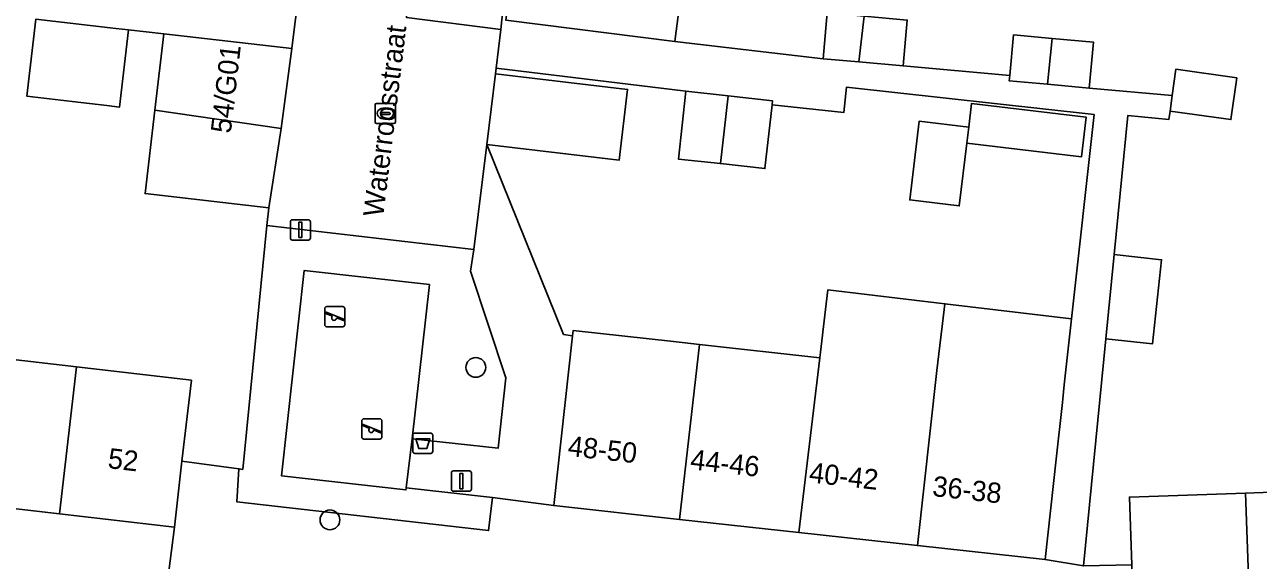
# Model space of a CAD drawing. Extents: x 162250 to 162661, y 380743 to 381606.
# Drawn here: x 162380.5 to 162441.5, y 380904.4 to 380930.9 of the extents above; entities that cross this region are included whole.
import ezdxf

# ---------------------------------------------------------------- set-up
doc = ezdxf.new("R2010")
doc.units = 0
for name, color, linetype in [('IMGEO_Afvalbak', 7, 'Continuous'), ('IMGEO_Boom', 7, 'Continuous'), ('IMGEO_Erf', 7, 'Continuous'), ('IMGEO_Groenvoorziening', 7, 'Continuous'), ('IMGEO_Haag', 7, 'Continuous'), ('IMGEO_Kolk', 7, 'Continuous'), ('IMGEO_Lichtmast', 7, 'Continuous'), ('IMGEO_Muur', 7, 'Continuous'), ('IMGEO_Openbare_ruimte_label', 7, 'Continuous'), ('IMGEO_Pand', 7, 'Continuous'), ('IMGEO_Pand_nummerreeks', 7, 'Continuous'), ('IMGEO_Parkeervlak_open', 7, 'Continuous'), ('IMGEO_Rijbaan_lokaal_open', 7, 'Continuous'), ('IMGEO_Speelvoorziening', 7, 'Continuous'), ('IMGEO_Terreindeel_zand', 7, 'Continuous'), ('IMGEO_Voetpad_open', 7, 'Continuous')]:
    doc.layers.add(name, color=color, linetype=linetype)

msp = doc.modelspace()

# ---------------------------------------------------------------- linework, layer by layer
at = {"layer": 'IMGEO_Afvalbak'}
for p, q in [((162399.776, 380910.714), (162400.566, 380910.714)), ((162400.566, 380910.714), (162399.776, 380910.714)), ((162399.676, 380909.814), (162399.676, 380910.614)), ((162399.676, 380910.614), (162399.676, 380909.814)), ((162400.666, 380910.614), (162400.666, 380909.814)), ((162400.666, 380909.814), (162400.666, 380910.614)), ((162400.566, 380909.714), (162399.776, 380909.714)), ((162399.776, 380909.714), (162400.566, 380909.714))]:
    msp.add_line(p, q, dxfattribs=at)
msp.add_lwpolyline([(162399.819, 380910.428), (162400.523, 380910.428), (162400.374, 380909.958), (162399.968, 380909.958), (162399.819, 380910.428)], dxfattribs=at)
for centre, start, end in [((162399.776, 380910.614), 90, 180), ((162399.776, 380910.614), 90, 180), ((162400.566, 380910.614), 0, 90), ((162400.566, 380910.614), 360, 90), ((162399.776, 380909.814), 180, 270), ((162399.776, 380909.814), 180, 270), ((162400.566, 380909.814), 270, 0), ((162400.566, 380909.814), 270, 0)]:
    msp.add_arc(centre, 0.1, start, end, dxfattribs=at)
at = {"layer": 'IMGEO_Boom'}
for centre in [(162402.793, 380913.965), (162395.581, 380906.422)]:
    msp.add_circle(centre, 0.489, dxfattribs=at)
at = {"layer": 'IMGEO_Erf'}
for points in [[(162412.997, 380932.918), (162412.639, 380930.091), (162419.968, 380929.238), (162420.172, 380931.509)], [(162377.487, 380914.637), (162383.048, 380913.992), (162383.762, 380913.91), (162388.728, 380913.334), (162388.264, 380909.325), (162391.079, 380908.948), (162391.269, 380908.923), (162392.465, 380920.986), (162392.552, 380921.858), (162386.44, 380922.572), (162386.923, 380926.699), (162387.365, 380930.48), (162385.623, 380930.668), (162385.179, 380926.849), (162384.55, 380926.922), (162382.83, 380927.122), (162380.598, 380927.382), (162381.042, 380931.201)], [(162424.129, 380931.154), (162423.925, 380928.883), (162429.192, 380928.41), (162429.372, 380930.417), (162431.292, 380930.245), (162433.329, 380930.062), (162433.125, 380927.791), (162437.23, 380927.423), (162437.411, 380928.719), (162440.422, 380928.299), (162440.134, 380926.23), (162437.122, 380926.65), (162437.064, 380926.236), (162435.037, 380926.435), (162434.36, 380919.549), (162436.701, 380919.296), (162436.25, 380915.129), (162433.95, 380915.378), (162432.846, 380904.146), (162435.233, 380904.199), (162435.113, 380907.548), (162440.858, 380907.752), (162446.482, 380907.953)]]:
    msp.add_lwpolyline(points, dxfattribs=at)
for points in [[(162433.364, 380926.478), (162421.122, 380927.829), (162420.984, 380926.575), (162417.439, 380926.965), (162417.092, 380923.808), (162414.891, 380924.05), (162412.813, 380924.278), (162413.181, 380927.63), (162403.792, 380928.77), (162403.759, 380928.497), (162410.295, 380927.721), (162409.879, 380924.221), (162403.344, 380924.995), (162407.129, 380915.597), (162407.575, 380915.525), (162407.604, 380915.79), (162412.574, 380915.242), (162413.861, 380915.1), (162419.805, 380914.445), (162420.09, 380916.828), (162420.207, 380917.806), (162425.988, 380917.114), (162432.251, 380916.365)], [(162427.165, 380925.853), (162427.306, 380927.026), (162432.975, 380926.347), (162432.74, 380924.381), (162427.07, 380925.061), (162426.699, 380921.959), (162424.247, 380922.252), (162424.713, 380926.147)], [(162359.955, 380909.304), (162354.393, 380909.948), (162348.831, 380910.593), (162343.269, 380911.238), (162337.707, 380911.883), (162332.144, 380912.528), (162326.582, 380913.172), (162321.02, 380913.817), (162315.458, 380914.462), (162309.896, 380915.106), (162304.215, 380915.765), (162303.756, 380911.805), (162387.38, 380902.085), (162387.886, 380906.066), (162382.204, 380906.725), (162376.642, 380907.369), (162371.079, 380908.014), (162365.517, 380908.659)]]:
    msp.add_lwpolyline(points, close=True, dxfattribs=at)
at = {"layer": 'IMGEO_Groenvoorziening'}
msp.add_lwpolyline([(162392.465, 380920.986), (162391.269, 380908.923), (162391.079, 380908.948), (162390.97, 380907.322), (162403.427, 380905.895), (162403.615, 380907.534), (162399.353, 380908.016), (162399.34, 380907.907), (162393.177, 380908.609), (162394.299, 380918.756), (162400.502, 380918.069), (162399.645, 380910.429), (162403.901, 380909.972), (162404.275, 380913.449), (162402.527, 380918.737), (162402.7, 380919.808)], close=True, dxfattribs=at)
at = {"layer": 'IMGEO_Haag'}
msp.add_lwpolyline([(162392.465, 380920.986), (162391.269, 380908.923), (162391.079, 380908.948), (162390.97, 380907.322), (162403.427, 380905.895), (162403.615, 380907.534), (162399.353, 380908.016), (162399.34, 380907.907), (162393.177, 380908.609), (162394.299, 380918.756), (162400.502, 380918.069), (162399.645, 380910.429), (162403.901, 380909.972), (162404.275, 380913.449), (162402.527, 380918.737), (162402.7, 380919.808)], close=True, dxfattribs=at)
at = {"layer": 'IMGEO_Kolk'}
for p, q in [((162397.815, 380926.106), (162397.815, 380926.958)), ((162397.89, 380927.032), (162398.742, 380927.032)), ((162398.117, 380926.575), (162398.515, 380926.575)), ((162398.303, 380926.812), (162398.328, 380926.812)), ((162398.816, 380926.958), (162398.816, 380926.106)), ((162398.742, 380926.032), (162397.89, 380926.032)), ((162398.074, 380926.526), (162398.074, 380926.538)), ((162398.512, 380926.489), (162398.114, 380926.489)), ((162398.326, 380926.252), (162398.301, 380926.252)), ((162398.558, 380926.538), (162398.558, 380926.526))]:
    msp.add_line(p, q, dxfattribs=at)
for points in [[(162397.815, 380926.106), (162397.815, 380926.958)], [(162397.89, 380927.032), (162398.742, 380927.032)], [(162398.816, 380926.958), (162398.816, 380926.106)], [(162398.742, 380926.032), (162397.89, 380926.032)]]:
    msp.add_lwpolyline(points, dxfattribs=at)
for centre, radius, start, end in [((162397.892, 380926.956), 0.0765, 91.55205, 178.44795), ((162397.892, 380926.956), 0.0765, 91.55205, 178.44795), ((162398.114, 380926.535), 0.0403, 85.87752, 175.75265), ((162398.519, 380926.537), 0.0386, 1.73085, 96.63898), ((162398.74, 380926.956), 0.0765, 1.55205, 88.44795), ((162398.74, 380926.956), 0.0765, 1.55205, 88.44795), ((162397.892, 380926.108), 0.0765, 181.55205, 268.44795), ((162397.892, 380926.108), 0.0765, 181.55205, 268.44795), ((162398.111, 380926.525), 0.0366, 178.93798, 274.71019), ((162398.515, 380926.532), 0.043, 264.86636, 352.45326), ((162398.74, 380926.108), 0.0765, 271.55205, 358.44795), ((162398.74, 380926.108), 0.0765, 271.55205, 358.44795)]:
    msp.add_arc(centre, radius, start, end, dxfattribs=at)
for centre, major_axis, ratio, start_param, end_param in [((162398.302, 380926.532), (-0.387, 0.002), 0.722429, 4.712389, 7.853982), ((162398.327, 380926.532), (-0.39, 0.002), 0.717154, 1.570796, 4.712389)]:
    msp.add_ellipse(centre, major_axis=major_axis, ratio=ratio, start_param=start_param, end_param=end_param, dxfattribs=at)
at = {"layer": 'IMGEO_Lichtmast'}
for p, q in [((162393.624, 380920.371), (162393.624, 380921.171)), ((162393.624, 380921.171), (162393.624, 380920.371)), ((162393.724, 380921.271), (162394.514, 380921.271)), ((162394.514, 380921.271), (162393.724, 380921.271)), ((162394.614, 380921.171), (162394.614, 380920.371)), ((162394.614, 380920.371), (162394.614, 380921.171)), ((162394.514, 380920.271), (162393.724, 380920.271)), ((162393.724, 380920.271), (162394.514, 380920.271)), ((162401.586, 380907.941), (162401.586, 380908.741)), ((162401.586, 380908.741), (162401.586, 380907.941)), ((162401.686, 380908.841), (162402.476, 380908.841)), ((162402.476, 380908.841), (162401.686, 380908.841)), ((162402.576, 380908.741), (162402.576, 380907.941)), ((162402.576, 380907.941), (162402.576, 380908.741)), ((162402.476, 380907.841), (162401.686, 380907.841)), ((162401.686, 380907.841), (162402.476, 380907.841))]:
    msp.add_line(p, q, dxfattribs=at)
for points in [[(162394.044, 380921.146), (162394.194, 380921.146), (162394.194, 380920.396), (162394.044, 380920.396), (162394.044, 380921.146)], [(162402.006, 380908.716), (162402.156, 380908.716), (162402.156, 380907.966), (162402.006, 380907.966), (162402.006, 380908.716)]]:
    msp.add_lwpolyline(points, dxfattribs=at)
for centre, start, end in [((162393.724, 380921.171), 90, 180), ((162393.724, 380921.171), 90, 180), ((162394.514, 380921.171), 0, 90), ((162394.514, 380921.171), 360, 90), ((162393.724, 380920.371), 180, 270), ((162393.724, 380920.371), 180, 270), ((162394.514, 380920.371), 270, 0), ((162394.514, 380920.371), 270, 0), ((162401.686, 380908.741), 90, 180), ((162401.686, 380908.741), 90, 180), ((162402.476, 380908.741), 0, 90), ((162402.476, 380908.741), 360, 90), ((162401.686, 380907.941), 180, 270), ((162401.686, 380907.941), 180, 270), ((162402.476, 380907.941), 270, 0), ((162402.476, 380907.941), 270, 0)]:
    msp.add_arc(centre, 0.1, start, end, dxfattribs=at)
at = {"layer": 'IMGEO_Muur'}
for points in [[(162392.465, 380920.986), (162392.552, 380921.858)], [(162391.079, 380908.948), (162391.269, 380908.923), (162392.465, 380920.986)], [(162388.264, 380909.325), (162391.079, 380908.948)]]:
    msp.add_lwpolyline(points, dxfattribs=at)
at = {"layer": 'IMGEO_Pand'}
for points in [[(162412.639, 380930.091), (162412.997, 380932.918), (162408.185, 380933.528), (162408.36, 380934.916), (162404.829, 380935.367), (162404.27, 380931.15)], [(162421.724, 380929.081), (162421.999, 380931.345), (162420.172, 380931.509), (162419.968, 380929.238)], [(162385.623, 380930.668), (162384.994, 380930.741), (162384.718, 380930.773), (162381.042, 380931.201), (162380.598, 380927.382), (162382.83, 380927.122), (162384.55, 380926.922), (162385.179, 380926.849)], [(162421.724, 380929.081), (162423.925, 380928.883), (162424.129, 380931.154), (162421.999, 380931.345)], [(162386.923, 380926.699), (162393.167, 380925.793), (162393.695, 380929.741), (162387.365, 380930.48)], [(162431.292, 380930.245), (162429.372, 380930.417), (162429.192, 380928.41), (162429.168, 380928.146), (162431.063, 380927.976)], [(162431.292, 380930.245), (162431.063, 380927.976), (162433.125, 380927.791), (162433.329, 380930.062)], [(162403.344, 380924.995), (162409.879, 380924.221), (162410.295, 380927.721), (162403.759, 380928.497)], [(162440.422, 380928.299), (162437.411, 380928.719), (162437.23, 380927.423), (162437.122, 380926.65), (162440.134, 380926.23)], [(162414.891, 380924.05), (162415.276, 380927.4), (162413.181, 380927.63), (162412.813, 380924.278)], [(162417.439, 380926.965), (162417.46, 380927.159), (162415.276, 380927.4), (162414.891, 380924.05), (162417.092, 380923.808)], [(162386.923, 380926.699), (162386.44, 380922.572), (162392.552, 380921.858), (162393.167, 380925.793)], [(162427.165, 380925.853), (162427.07, 380925.061), (162432.74, 380924.381), (162432.975, 380926.347), (162427.306, 380927.026)], [(162427.07, 380925.061), (162427.165, 380925.853), (162424.713, 380926.147), (162424.247, 380922.252), (162426.699, 380921.959)], [(162433.95, 380915.378), (162436.25, 380915.129), (162436.701, 380919.296), (162434.36, 380919.549)], [(162425.592, 380913.807), (162425.791, 380915.468), (162425.871, 380916.136), (162425.988, 380917.114), (162420.207, 380917.806), (162420.09, 380916.828), (162419.805, 380914.445), (162418.77, 380905.796), (162424.628, 380905.15)], [(162425.988, 380917.114), (162425.871, 380916.136), (162425.791, 380915.468), (162425.592, 380913.807), (162424.628, 380905.15), (162430.939, 380904.454), (162431.487, 380909.424), (162431.797, 380912.237), (162431.893, 380913.112), (162432.251, 380916.365)], [(162412.864, 380906.447), (162413.861, 380915.1), (162412.574, 380915.242), (162407.604, 380915.79), (162407.575, 380915.525), (162406.649, 380907.132)], [(162412.864, 380906.447), (162418.77, 380905.796), (162419.805, 380914.445), (162413.861, 380915.1)], [(162376.642, 380907.369), (162382.204, 380906.725), (162383.048, 380913.992), (162377.487, 380914.637)], [(162383.048, 380913.992), (162382.204, 380906.725), (162387.886, 380906.066), (162388.264, 380909.325), (162388.728, 380913.334), (162383.762, 380913.91)], [(162440.858, 380907.752), (162435.113, 380907.548), (162435.233, 380904.199), (162435.376, 380900.195), (162441.119, 380900.4)], [(162446.482, 380907.953), (162440.858, 380907.752), (162441.119, 380900.4), (162446.741, 380900.601)]]:
    msp.add_lwpolyline(points, close=True, dxfattribs=at)
at = {"layer": 'IMGEO_Parkeervlak_open'}
msp.add_lwpolyline([(162405.036, 380939.015), (162404.286, 380939.106), (162405.191, 380946.581), (162401.19, 380947.056), (162399.359, 380931.282), (162404.024, 380930.68), (162404.084, 380931.173)], close=True, dxfattribs=at)
at = {"layer": 'IMGEO_Rijbaan_lokaal_open'}
msp.add_lwpolyline([(162401.19, 380947.056), (162401.282, 380947.784), (162396.031, 380948.346), (162395.68, 380945.918), (162394.843, 380939.006), (162394.023, 380932.276), (162393.868, 380931.08), (162393.695, 380929.741), (162393.167, 380925.793), (162392.552, 380921.858), (162392.465, 380920.986), (162402.7, 380919.808), (162403.344, 380924.995), (162403.759, 380928.497), (162403.792, 380928.77), (162404.024, 380930.68), (162399.359, 380931.282)], close=True, dxfattribs=at)
at = {"layer": 'IMGEO_Speelvoorziening'}
for p, q in [((162395.323, 380916.077), (162395.323, 380916.877)), ((162395.323, 380916.877), (162395.323, 380916.077)), ((162395.423, 380916.977), (162396.213, 380916.977)), ((162396.213, 380916.977), (162395.423, 380916.977)), ((162396.313, 380916.877), (162396.313, 380916.077)), ((162396.313, 380916.077), (162396.313, 380916.877)), ((162395.706, 380916.505), (162395.367, 380916.642)), ((162395.392, 380916.702), (162396.268, 380916.349)), ((162396.244, 380916.289), (162395.904, 380916.426)), ((162396.213, 380915.977), (162395.423, 380915.977)), ((162395.423, 380915.977), (162396.213, 380915.977)), ((162397.156, 380910.524), (162397.156, 380911.324)), ((162397.156, 380911.324), (162397.156, 380910.524)), ((162397.256, 380911.424), (162398.046, 380911.424)), ((162398.046, 380911.424), (162397.256, 380911.424)), ((162398.146, 380911.324), (162398.146, 380910.524)), ((162398.146, 380910.524), (162398.146, 380911.324)), ((162397.539, 380910.952), (162397.2, 380911.089)), ((162397.225, 380911.149), (162398.101, 380910.796)), ((162398.077, 380910.736), (162397.737, 380910.873)), ((162398.046, 380910.424), (162397.256, 380910.424)), ((162397.256, 380910.424), (162398.046, 380910.424))]:
    msp.add_line(p, q, dxfattribs=at)
for centre, radius, start, end in [((162395.423, 380916.877), 0.1, 90, 180), ((162395.423, 380916.877), 0.1, 90, 180), ((162396.213, 380916.877), 0.1, 0, 90), ((162396.213, 380916.877), 0.1, 360, 90), ((162395.38, 380916.672), 0.0327, 68.07798, 248.07798), ((162395.785, 380916.415), 0.12, 130.99278, 5.16318), ((162396.256, 380916.319), 0.0327, 248.07798, 68.07798), ((162395.423, 380916.077), 0.1, 180, 270), ((162395.423, 380916.077), 0.1, 180, 270), ((162396.213, 380916.077), 0.1, 270, 0), ((162396.213, 380916.077), 0.1, 270, 0), ((162397.256, 380911.324), 0.1, 90, 180), ((162397.256, 380911.324), 0.1, 90, 180), ((162398.046, 380911.324), 0.1, 0, 90), ((162398.046, 380911.324), 0.1, 360, 90), ((162397.213, 380911.119), 0.0327, 68.07798, 248.07798), ((162397.618, 380910.862), 0.12, 130.99278, 5.16318), ((162398.089, 380910.766), 0.0327, 248.07798, 68.07798), ((162397.256, 380910.524), 0.1, 180, 270), ((162397.256, 380910.524), 0.1, 180, 270), ((162398.046, 380910.524), 0.1, 270, 0), ((162398.046, 380910.524), 0.1, 270, 0)]:
    msp.add_arc(centre, radius, start, end, dxfattribs=at)
at = {"layer": 'IMGEO_Terreindeel_zand'}
msp.add_lwpolyline([(162400.502, 380918.069), (162394.299, 380918.756), (162393.177, 380908.609), (162399.34, 380907.907), (162399.353, 380908.016), (162399.645, 380910.429)], close=True, dxfattribs=at)
at = {"layer": 'IMGEO_Voetpad_open'}
for points in [[(162381.042, 380931.201), (162384.718, 380930.773), (162384.994, 380930.741), (162385.623, 380930.668), (162387.365, 380930.48), (162393.695, 380929.741), (162393.868, 380931.08)], [(162404.084, 380931.173), (162404.024, 380930.68), (162403.792, 380928.77), (162413.181, 380927.63), (162415.276, 380927.4), (162417.46, 380927.159), (162417.439, 380926.965), (162420.984, 380926.575), (162421.122, 380927.829), (162433.364, 380926.478), (162432.251, 380916.365), (162431.893, 380913.112), (162431.797, 380912.237), (162431.487, 380909.424), (162430.939, 380904.454), (162432.846, 380904.146), (162433.95, 380915.378), (162434.36, 380919.549), (162435.037, 380926.435), (162437.064, 380926.236), (162437.122, 380926.65), (162437.23, 380927.423), (162433.125, 380927.791), (162431.063, 380927.976), (162429.168, 380928.146), (162429.192, 380928.41), (162423.925, 380928.883), (162421.724, 380929.081), (162419.968, 380929.238), (162412.639, 380930.091), (162404.27, 380931.15)], [(162446.741, 380900.601), (162441.119, 380900.4), (162435.376, 380900.195), (162435.233, 380904.199), (162432.846, 380904.146), (162430.939, 380904.454), (162424.628, 380905.15), (162418.77, 380905.796), (162412.864, 380906.447), (162406.649, 380907.132), (162403.615, 380907.534), (162403.427, 380905.895), (162390.97, 380907.322), (162391.079, 380908.948), (162388.264, 380909.325), (162387.886, 380906.066), (162387.38, 380902.085), (162303.756, 380911.805), (162301.694, 380912.045), (162277.054, 380914.909), (162276.814, 380911.134)]]:
    msp.add_lwpolyline(points, dxfattribs=at)
msp.add_lwpolyline([(162403.344, 380924.995), (162402.7, 380919.808), (162402.527, 380918.737), (162404.275, 380913.449), (162403.901, 380909.972), (162399.645, 380910.429), (162399.353, 380908.016), (162403.615, 380907.534), (162406.649, 380907.132), (162407.575, 380915.525), (162407.129, 380915.597)], close=True, dxfattribs=at)

# ---------------------------------------------------------------- texts
at = {"layer": 'IMGEO_Openbare_ruimte_label'}
msp.add_text('Waterroosstraat', height=1, rotation=83.05259, dxfattribs=at).set_placement((162398.211, 380921.382))
at = {"layer": 'IMGEO_Pand_nummerreeks'}
for s, rotation, p in [('54/G01', 83.40008, (162390.673, 380925.518)), ('48-50', 353.70849, (162407.307, 380909.595)), ('52', 353.38788, (162384.563, 380908.988)), ('44-46', 353.70849, (162413.364, 380908.927)), ('40-42', 353.70892, (162419.24, 380908.279)), ('36-38', 353.70892, (162425.334, 380907.608))]:
    msp.add_text(s, height=1, rotation=rotation, dxfattribs=at).set_placement(p)

doc.saveas('drawing.dxf')
